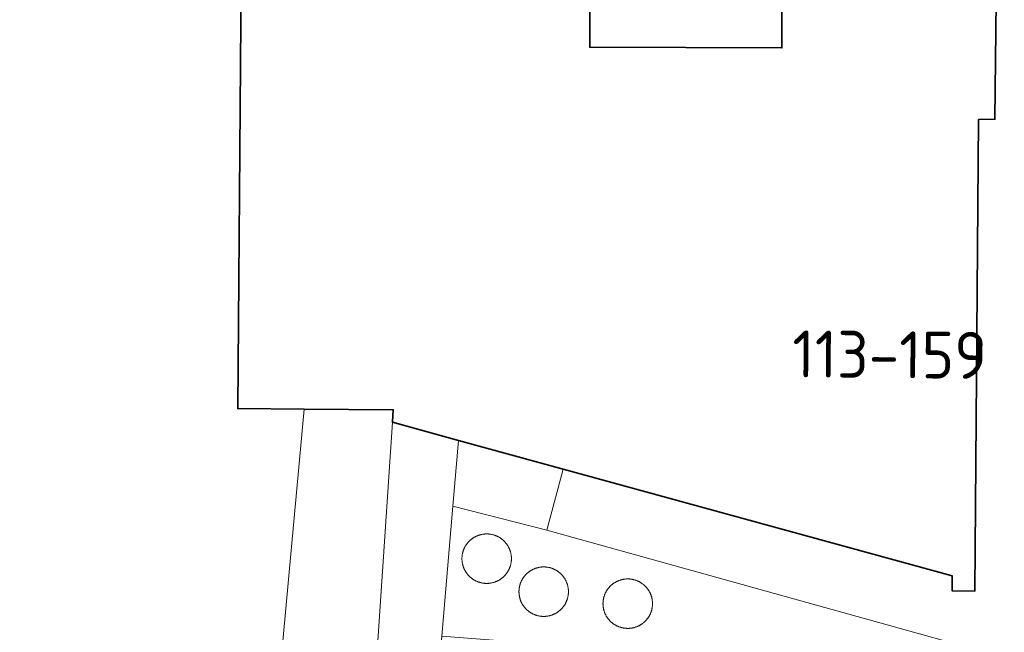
# Model space of a CAD drawing. Header units: metres. Extents: x 152610 to 160096, y 456114 to 462495.
# Tile 860 of 938: x 157967 to 157995, y 461823 to 461841. Entities that reach past the tile are written whole.
import ezdxf
from ezdxf.enums import TextEntityAlignment as Align

# ---------------------------------------------------------------- set-up
doc = ezdxf.new("R2010")
doc.units = ezdxf.units.M
doc.header["$LTSCALE"] = 0.5
for name, color, linetype, lineweight in [('B-PV-GR-BEPLANTING_CULTUUR_BODEMBEDEKKER-GV', 251, 'CONTINUOUS', 18), ('B-PV-GR-BEPLANTING_CULTUUR_HEESTERS-GV', 251, 'CONTINUOUS', 18), ('B-PV-GR-HAAG-GV', 251, 'CONTINUOUS', 13), ('B-PV-OG-BEBOUWING-GV', 6, 'CONTINUOUS', 35), ('B-PV-OG-BEBOUWING-T18', 1, 'CONTINUOUS', 18), ('B-PV-OG-TERREIN_BEGROEID-GV', 251, 'CONTINUOUS', 18), ('B-PV-OG-TERREIN_OEVER-GV', 251, 'CONTINUOUS', 18), ('B-PV-OG-WATER_MEER-GV', 251, 'CONTINUOUS', 18), ('B-PV-VH-ONVERHARD_ZAND-GV', 251, 'CONTINUOUS', 18), ('B-PV-VH-OPENVERHARDING_TEGEL-GV', 251, 'CONTINUOUS', 18)]:
    doc.layers.add(name, color=color, linetype=linetype, lineweight=lineweight)
doc.styles.add('NLCS-ISO-M750-T18', font='NLCS-ISO.ttf', dxfattribs={"height": 1.35})

msp = doc.modelspace()

# ---------------------------------------------------------------- linework, layer by layer
at = {"layer": 'B-PV-GR-BEPLANTING_CULTUUR_BODEMBEDEKKER-GV', "flags": 128}
for points in [[(157982.279, 461826.388), (157979.574, 461827.08), (157979.257, 461823.34), (157994.337, 461822.172), (157994.432, 461823.009)], [(157980.547, 461826.282), (157980.559, 461826.282), (157980.572, 461826.281), (157980.584, 461826.281), (157980.596, 461826.28), (157980.609, 461826.279), (157980.621, 461826.278), (157980.633, 461826.276), (157980.646, 461826.275), (157980.658, 461826.273), (157980.67, 461826.271), (157980.683, 461826.269), (157980.695, 461826.266), (157980.707, 461826.263), (157980.719, 461826.26), (157980.731, 461826.257), (157980.743, 461826.254), (157980.755, 461826.251), (157980.767, 461826.247), (157980.778, 461826.243), (157980.79, 461826.239), (157980.802, 461826.234), (157980.813, 461826.23), (157980.825, 461826.225), (157980.836, 461826.22), (157980.848, 461826.215), (157980.859, 461826.21), (157980.87, 461826.204), (157980.881, 461826.198), (157980.892, 461826.192), (157980.902, 461826.186), (157980.913, 461826.18), (157980.924, 461826.174), (157980.934, 461826.167), (157980.945, 461826.16), (157980.955, 461826.153), (157980.965, 461826.146), (157980.975, 461826.138), (157980.985, 461826.131), (157980.995, 461826.123), (157981.004, 461826.115), (157981.014, 461826.107), (157981.023, 461826.099), (157981.032, 461826.091), (157981.041, 461826.082), (157981.05, 461826.073), (157981.059, 461826.064), (157981.067, 461826.055), (157981.076, 461826.046), (157981.084, 461826.037), (157981.092, 461826.027), (157981.1, 461826.018), (157981.107, 461826.008), (157981.115, 461825.998), (157981.122, 461825.988), (157981.13, 461825.978), (157981.137, 461825.968), (157981.144, 461825.958), (157981.15, 461825.947), (157981.157, 461825.937), (157981.163, 461825.926), (157981.169, 461825.915), (157981.175, 461825.904), (157981.181, 461825.893), (157981.186, 461825.882), (157981.192, 461825.871), (157981.197, 461825.859), (157981.202, 461825.848), (157981.206, 461825.837), (157981.211, 461825.825), (157981.215, 461825.813), (157981.219, 461825.802), (157981.223, 461825.79), (157981.227, 461825.778), (157981.231, 461825.766), (157981.234, 461825.754), (157981.237, 461825.742), (157981.24, 461825.73), (157981.243, 461825.718), (157981.245, 461825.706), (157981.247, 461825.694), (157981.249, 461825.681), (157981.251, 461825.669), (157981.253, 461825.657), (157981.254, 461825.644), (157981.255, 461825.632), (157981.256, 461825.62), (157981.257, 461825.607), (157981.258, 461825.595), (157981.258, 461825.582), (157981.258, 461825.57), (157981.258, 461825.558), (157981.258, 461825.545), (157981.257, 461825.533), (157981.256, 461825.52), (157981.255, 461825.508), (157981.254, 461825.496), (157981.253, 461825.483), (157981.251, 461825.471), (157981.249, 461825.459), (157981.247, 461825.446), (157981.245, 461825.434), (157981.243, 461825.422), (157981.24, 461825.41), (157981.237, 461825.398), (157981.234, 461825.386), (157981.231, 461825.374), (157981.227, 461825.362), (157981.223, 461825.35), (157981.219, 461825.338), (157981.215, 461825.327), (157981.211, 461825.315), (157981.206, 461825.304), (157981.202, 461825.292), (157981.197, 461825.281), (157981.192, 461825.269), (157981.186, 461825.258), (157981.181, 461825.247), (157981.175, 461825.236), (157981.169, 461825.225), (157981.163, 461825.214), (157981.157, 461825.203), (157981.15, 461825.193), (157981.144, 461825.182), (157981.137, 461825.172), (157981.13, 461825.162), (157981.122, 461825.152), (157981.115, 461825.142), (157981.107, 461825.132), (157981.1, 461825.122), (157981.092, 461825.113), (157981.084, 461825.103), (157981.076, 461825.094), (157981.067, 461825.085), (157981.059, 461825.076), (157981.05, 461825.067), (157981.041, 461825.058), (157981.032, 461825.05), (157981.023, 461825.041), (157981.014, 461825.033), (157981.004, 461825.025), (157980.995, 461825.017), (157980.985, 461825.009), (157980.975, 461825.002), (157980.965, 461824.994), (157980.955, 461824.987), (157980.945, 461824.98), (157980.934, 461824.973), (157980.924, 461824.966), (157980.913, 461824.96), (157980.902, 461824.954), (157980.892, 461824.948), (157980.881, 461824.942), (157980.87, 461824.936), (157980.859, 461824.93), (157980.848, 461824.925), (157980.836, 461824.92), (157980.825, 461824.915), (157980.813, 461824.91), (157980.802, 461824.906), (157980.79, 461824.901), (157980.778, 461824.897), (157980.767, 461824.893), (157980.755, 461824.889), (157980.743, 461824.886), (157980.731, 461824.883), (157980.719, 461824.88), (157980.707, 461824.877), (157980.695, 461824.874), (157980.683, 461824.872), (157980.67, 461824.869), (157980.658, 461824.867), (157980.646, 461824.865), (157980.633, 461824.864), (157980.621, 461824.862), (157980.609, 461824.861), (157980.596, 461824.86), (157980.584, 461824.859), (157980.572, 461824.859), (157980.559, 461824.859), (157980.547, 461824.859), (157980.534, 461824.859), (157980.522, 461824.859), (157980.51, 461824.859), (157980.497, 461824.86), (157980.485, 461824.861), (157980.472, 461824.862), (157980.46, 461824.864), (157980.448, 461824.865), (157980.435, 461824.867), (157980.423, 461824.869), (157980.411, 461824.872), (157980.399, 461824.874), (157980.387, 461824.877), (157980.375, 461824.88), (157980.363, 461824.883), (157980.351, 461824.886), (157980.339, 461824.89), (157980.327, 461824.893), (157980.315, 461824.897), (157980.303, 461824.902), (157980.292, 461824.906), (157980.28, 461824.91), (157980.269, 461824.915), (157980.257, 461824.92), (157980.246, 461824.925), (157980.235, 461824.931), (157980.224, 461824.936), (157980.213, 461824.942), (157980.202, 461824.948), (157980.191, 461824.954), (157980.18, 461824.96), (157980.17, 461824.967), (157980.159, 461824.973), (157980.149, 461824.98), (157980.139, 461824.987), (157980.129, 461824.995), (157980.119, 461825.002), (157980.109, 461825.01), (157980.099, 461825.017), (157980.09, 461825.025), (157980.08, 461825.033), (157980.071, 461825.042), (157980.062, 461825.05), (157980.053, 461825.058), (157980.044, 461825.067), (157980.035, 461825.076), (157980.027, 461825.085), (157980.018, 461825.094), (157980.01, 461825.104), (157980.002, 461825.113), (157979.994, 461825.123), (157979.986, 461825.132), (157979.979, 461825.142), (157979.972, 461825.152), (157979.964, 461825.162), (157979.957, 461825.172), (157979.951, 461825.183), (157979.944, 461825.193), (157979.937, 461825.204), (157979.931, 461825.214), (157979.925, 461825.225), (157979.919, 461825.236), (157979.913, 461825.247), (157979.908, 461825.258), (157979.902, 461825.27), (157979.897, 461825.281), (157979.892, 461825.292), (157979.888, 461825.304), (157979.883, 461825.315), (157979.879, 461825.327), (157979.875, 461825.339), (157979.871, 461825.35), (157979.867, 461825.362), (157979.863, 461825.374), (157979.86, 461825.386), (157979.857, 461825.398), (157979.854, 461825.41), (157979.852, 461825.422), (157979.849, 461825.434), (157979.847, 461825.447), (157979.845, 461825.459), (157979.843, 461825.471), (157979.841, 461825.483), (157979.84, 461825.496), (157979.839, 461825.508), (157979.838, 461825.52), (157979.837, 461825.533), (157979.837, 461825.545), (157979.836, 461825.558), (157979.836, 461825.57), (157979.836, 461825.582), (157979.837, 461825.595), (157979.837, 461825.607), (157979.838, 461825.62), (157979.839, 461825.632), (157979.84, 461825.644), (157979.841, 461825.657), (157979.843, 461825.669), (157979.845, 461825.681), (157979.847, 461825.694), (157979.849, 461825.706), (157979.852, 461825.718), (157979.854, 461825.73), (157979.857, 461825.742), (157979.86, 461825.754), (157979.863, 461825.766), (157979.867, 461825.778), (157979.871, 461825.79), (157979.875, 461825.802), (157979.879, 461825.813), (157979.883, 461825.825), (157979.888, 461825.836), (157979.892, 461825.848), (157979.897, 461825.859), (157979.902, 461825.87), (157979.908, 461825.882), (157979.913, 461825.893), (157979.919, 461825.904), (157979.925, 461825.915), (157979.931, 461825.926), (157979.937, 461825.936), (157979.944, 461825.947), (157979.951, 461825.957), (157979.957, 461825.968), (157979.964, 461825.978), (157979.972, 461825.988), (157979.979, 461825.998), (157979.986, 461826.008), (157979.994, 461826.017), (157980.002, 461826.027), (157980.01, 461826.036), (157980.018, 461826.046), (157980.027, 461826.055), (157980.035, 461826.064), (157980.044, 461826.073), (157980.053, 461826.082), (157980.062, 461826.09), (157980.071, 461826.098), (157980.08, 461826.107), (157980.09, 461826.115), (157980.099, 461826.123), (157980.109, 461826.131), (157980.119, 461826.138), (157980.129, 461826.145), (157980.139, 461826.153), (157980.149, 461826.16), (157980.159, 461826.166), (157980.17, 461826.173), (157980.18, 461826.18), (157980.191, 461826.186), (157980.202, 461826.192), (157980.213, 461826.198), (157980.224, 461826.204), (157980.235, 461826.209), (157980.246, 461826.215), (157980.257, 461826.22), (157980.269, 461826.225), (157980.28, 461826.23), (157980.292, 461826.234), (157980.303, 461826.238), (157980.315, 461826.243), (157980.327, 461826.247), (157980.339, 461826.25), (157980.351, 461826.254), (157980.363, 461826.257), (157980.375, 461826.26), (157980.387, 461826.263), (157980.399, 461826.266), (157980.411, 461826.268), (157980.423, 461826.271), (157980.435, 461826.273), (157980.448, 461826.275), (157980.46, 461826.276), (157980.472, 461826.278), (157980.485, 461826.279), (157980.497, 461826.28), (157980.51, 461826.281), (157980.522, 461826.281), (157980.534, 461826.282)], [(157982.173, 461825.332), (157982.186, 461825.333), (157982.198, 461825.332), (157982.211, 461825.332), (157982.223, 461825.332), (157982.235, 461825.331), (157982.248, 461825.33), (157982.26, 461825.329), (157982.273, 461825.327), (157982.285, 461825.326), (157982.297, 461825.324), (157982.309, 461825.322), (157982.321, 461825.319), (157982.334, 461825.317), (157982.346, 461825.314), (157982.358, 461825.312), (157982.37, 461825.308), (157982.382, 461825.305), (157982.394, 461825.302), (157982.406, 461825.298), (157982.417, 461825.294), (157982.429, 461825.29), (157982.441, 461825.285), (157982.452, 461825.281), (157982.464, 461825.276), (157982.475, 461825.271), (157982.486, 461825.266), (157982.498, 461825.261), (157982.509, 461825.255), (157982.52, 461825.249), (157982.531, 461825.243), (157982.541, 461825.237), (157982.552, 461825.231), (157982.563, 461825.225), (157982.573, 461825.218), (157982.584, 461825.211), (157982.594, 461825.204), (157982.604, 461825.197), (157982.614, 461825.189), (157982.624, 461825.182), (157982.633, 461825.174), (157982.643, 461825.166), (157982.653, 461825.158), (157982.662, 461825.15), (157982.671, 461825.141), (157982.68, 461825.133), (157982.689, 461825.124), (157982.698, 461825.115), (157982.706, 461825.106), (157982.714, 461825.097), (157982.723, 461825.088), (157982.731, 461825.078), (157982.739, 461825.069), (157982.746, 461825.059), (157982.754, 461825.049), (157982.761, 461825.039), (157982.769, 461825.029), (157982.776, 461825.019), (157982.782, 461825.009), (157982.789, 461824.998), (157982.796, 461824.988), (157982.802, 461824.977), (157982.808, 461824.966), (157982.814, 461824.955), (157982.82, 461824.944), (157982.825, 461824.933), (157982.831, 461824.922), (157982.836, 461824.911), (157982.841, 461824.899), (157982.845, 461824.888), (157982.85, 461824.876), (157982.854, 461824.864), (157982.858, 461824.853), (157982.862, 461824.841), (157982.866, 461824.829), (157982.87, 461824.817), (157982.873, 461824.805), (157982.876, 461824.793), (157982.879, 461824.781), (157982.882, 461824.769), (157982.884, 461824.757), (157982.886, 461824.745), (157982.888, 461824.732), (157982.89, 461824.72), (157982.892, 461824.708), (157982.893, 461824.695), (157982.894, 461824.683), (157982.895, 461824.671), (157982.896, 461824.658), (157982.897, 461824.646), (157982.897, 461824.633), (157982.897, 461824.621), (157982.897, 461824.609), (157982.897, 461824.596), (157982.896, 461824.584), (157982.895, 461824.571), (157982.894, 461824.559), (157982.893, 461824.547), (157982.892, 461824.534), (157982.89, 461824.522), (157982.888, 461824.51), (157982.886, 461824.497), (157982.884, 461824.485), (157982.882, 461824.473), (157982.879, 461824.461), (157982.876, 461824.449), (157982.873, 461824.437), (157982.87, 461824.425), (157982.866, 461824.413), (157982.862, 461824.401), (157982.858, 461824.389), (157982.854, 461824.378), (157982.85, 461824.366), (157982.845, 461824.354), (157982.841, 461824.343), (157982.836, 461824.332), (157982.831, 461824.32), (157982.825, 461824.309), (157982.82, 461824.298), (157982.814, 461824.287), (157982.808, 461824.276), (157982.802, 461824.265), (157982.796, 461824.255), (157982.789, 461824.244), (157982.782, 461824.233), (157982.776, 461824.223), (157982.769, 461824.213), (157982.761, 461824.203), (157982.754, 461824.193), (157982.746, 461824.183), (157982.739, 461824.173), (157982.731, 461824.164), (157982.723, 461824.154), (157982.714, 461824.145), (157982.706, 461824.136), (157982.698, 461824.127), (157982.689, 461824.118), (157982.68, 461824.109), (157982.671, 461824.101), (157982.662, 461824.092), (157982.653, 461824.084), (157982.643, 461824.076), (157982.633, 461824.068), (157982.624, 461824.06), (157982.614, 461824.053), (157982.604, 461824.045), (157982.594, 461824.038), (157982.584, 461824.031), (157982.573, 461824.024), (157982.563, 461824.017), (157982.552, 461824.011), (157982.541, 461824.005), (157982.531, 461823.999), (157982.52, 461823.993), (157982.509, 461823.987), (157982.498, 461823.981), (157982.486, 461823.976), (157982.475, 461823.971), (157982.464, 461823.966), (157982.452, 461823.961), (157982.441, 461823.957), (157982.429, 461823.952), (157982.417, 461823.948), (157982.406, 461823.944), (157982.394, 461823.94), (157982.382, 461823.937), (157982.37, 461823.934), (157982.358, 461823.931), (157982.346, 461823.928), (157982.334, 461823.925), (157982.321, 461823.922), (157982.309, 461823.92), (157982.297, 461823.918), (157982.285, 461823.916), (157982.273, 461823.915), (157982.26, 461823.913), (157982.248, 461823.912), (157982.235, 461823.911), (157982.223, 461823.91), (157982.211, 461823.91), (157982.198, 461823.91), (157982.186, 461823.909), (157982.173, 461823.91), (157982.161, 461823.91), (157982.148, 461823.911), (157982.136, 461823.911), (157982.124, 461823.912), (157982.111, 461823.913), (157982.099, 461823.915), (157982.087, 461823.916), (157982.074, 461823.918), (157982.062, 461823.92), (157982.05, 461823.923), (157982.038, 461823.925), (157982.026, 461823.928), (157982.014, 461823.931), (157982.002, 461823.934), (157981.99, 461823.937), (157981.978, 461823.941), (157981.966, 461823.944), (157981.954, 461823.948), (157981.942, 461823.953), (157981.931, 461823.957), (157981.919, 461823.961), (157981.908, 461823.966), (157981.896, 461823.971), (157981.885, 461823.976), (157981.874, 461823.982), (157981.863, 461823.987), (157981.852, 461823.993), (157981.841, 461823.999), (157981.83, 461824.005), (157981.819, 461824.011), (157981.809, 461824.018), (157981.798, 461824.025), (157981.788, 461824.031), (157981.778, 461824.038), (157981.768, 461824.046), (157981.758, 461824.053), (157981.748, 461824.061), (157981.738, 461824.068), (157981.729, 461824.076), (157981.719, 461824.084), (157981.71, 461824.093), (157981.701, 461824.101), (157981.692, 461824.109), (157981.683, 461824.118), (157981.674, 461824.127), (157981.666, 461824.136), (157981.657, 461824.145), (157981.649, 461824.155), (157981.641, 461824.164), (157981.633, 461824.174), (157981.626, 461824.183), (157981.618, 461824.193), (157981.611, 461824.203), (157981.603, 461824.213), (157981.596, 461824.223), (157981.59, 461824.234), (157981.583, 461824.244), (157981.576, 461824.255), (157981.57, 461824.266), (157981.564, 461824.276), (157981.558, 461824.287), (157981.552, 461824.298), (157981.547, 461824.309), (157981.541, 461824.321), (157981.536, 461824.332), (157981.532, 461824.343), (157981.527, 461824.355), (157981.522, 461824.366), (157981.518, 461824.378), (157981.514, 461824.39), (157981.51, 461824.401), (157981.506, 461824.413), (157981.503, 461824.425), (157981.499, 461824.437), (157981.496, 461824.449), (157981.493, 461824.461), (157981.491, 461824.473), (157981.488, 461824.485), (157981.486, 461824.498), (157981.484, 461824.51), (157981.482, 461824.522), (157981.48, 461824.534), (157981.479, 461824.547), (157981.478, 461824.559), (157981.477, 461824.571), (157981.476, 461824.584), (157981.475, 461824.596), (157981.475, 461824.609), (157981.475, 461824.621), (157981.475, 461824.633), (157981.475, 461824.646), (157981.476, 461824.658), (157981.477, 461824.671), (157981.478, 461824.683), (157981.479, 461824.695), (157981.48, 461824.708), (157981.482, 461824.72), (157981.484, 461824.732), (157981.486, 461824.745), (157981.488, 461824.757), (157981.491, 461824.769), (157981.493, 461824.781), (157981.496, 461824.793), (157981.499, 461824.805), (157981.503, 461824.817), (157981.506, 461824.829), (157981.51, 461824.841), (157981.514, 461824.852), (157981.518, 461824.864), (157981.522, 461824.876), (157981.527, 461824.887), (157981.532, 461824.899), (157981.536, 461824.91), (157981.541, 461824.922), (157981.547, 461824.933), (157981.552, 461824.944), (157981.558, 461824.955), (157981.564, 461824.966), (157981.57, 461824.977), (157981.576, 461824.987), (157981.583, 461824.998), (157981.59, 461825.008), (157981.596, 461825.019), (157981.603, 461825.029), (157981.611, 461825.039), (157981.618, 461825.049), (157981.626, 461825.059), (157981.633, 461825.069), (157981.641, 461825.078), (157981.649, 461825.087), (157981.657, 461825.097), (157981.666, 461825.106), (157981.674, 461825.115), (157981.683, 461825.124), (157981.692, 461825.133), (157981.701, 461825.141), (157981.71, 461825.15), (157981.719, 461825.158), (157981.729, 461825.166), (157981.738, 461825.174), (157981.748, 461825.181), (157981.758, 461825.189), (157981.768, 461825.196), (157981.778, 461825.204), (157981.788, 461825.211), (157981.798, 461825.218), (157981.809, 461825.224), (157981.819, 461825.231), (157981.83, 461825.237), (157981.841, 461825.243), (157981.852, 461825.249), (157981.863, 461825.255), (157981.874, 461825.26), (157981.885, 461825.266), (157981.896, 461825.271), (157981.908, 461825.276), (157981.919, 461825.281), (157981.931, 461825.285), (157981.942, 461825.29), (157981.954, 461825.294), (157981.966, 461825.298), (157981.978, 461825.301), (157981.99, 461825.305), (157982.002, 461825.308), (157982.014, 461825.311), (157982.026, 461825.314), (157982.038, 461825.317), (157982.05, 461825.319), (157982.062, 461825.322), (157982.074, 461825.324), (157982.087, 461825.326), (157982.099, 461825.327), (157982.111, 461825.329), (157982.124, 461825.33), (157982.136, 461825.331), (157982.148, 461825.332), (157982.161, 461825.332)], [(157984.614, 461824.987), (157984.626, 461824.987), (157984.639, 461824.986), (157984.651, 461824.986), (157984.664, 461824.984), (157984.676, 461824.983), (157984.688, 461824.982), (157984.701, 461824.98), (157984.713, 461824.978), (157984.725, 461824.976), (157984.737, 461824.974), (157984.749, 461824.972), (157984.762, 461824.969), (157984.774, 461824.966), (157984.786, 461824.963), (157984.798, 461824.96), (157984.81, 461824.956), (157984.821, 461824.952), (157984.833, 461824.948), (157984.845, 461824.944), (157984.856, 461824.94), (157984.868, 461824.935), (157984.88, 461824.931), (157984.891, 461824.926), (157984.902, 461824.92), (157984.913, 461824.915), (157984.925, 461824.91), (157984.936, 461824.904), (157984.946, 461824.898), (157984.957, 461824.892), (157984.968, 461824.886), (157984.979, 461824.879), (157984.989, 461824.872), (157984.999, 461824.866), (157985.01, 461824.859), (157985.02, 461824.851), (157985.03, 461824.844), (157985.04, 461824.836), (157985.049, 461824.829), (157985.059, 461824.821), (157985.068, 461824.813), (157985.078, 461824.804), (157985.087, 461824.796), (157985.096, 461824.788), (157985.105, 461824.779), (157985.113, 461824.77), (157985.122, 461824.761), (157985.13, 461824.752), (157985.138, 461824.743), (157985.146, 461824.733), (157985.154, 461824.724), (157985.162, 461824.714), (157985.17, 461824.704), (157985.177, 461824.694), (157985.184, 461824.684), (157985.191, 461824.674), (157985.198, 461824.663), (157985.205, 461824.653), (157985.211, 461824.642), (157985.218, 461824.632), (157985.224, 461824.621), (157985.23, 461824.61), (157985.235, 461824.599), (157985.241, 461824.588), (157985.246, 461824.577), (157985.251, 461824.565), (157985.256, 461824.554), (157985.261, 461824.542), (157985.266, 461824.531), (157985.27, 461824.519), (157985.274, 461824.508), (157985.278, 461824.496), (157985.282, 461824.484), (157985.285, 461824.472), (157985.289, 461824.46), (157985.292, 461824.448), (157985.295, 461824.436), (157985.297, 461824.424), (157985.3, 461824.412), (157985.302, 461824.4), (157985.304, 461824.387), (157985.306, 461824.375), (157985.308, 461824.363), (157985.309, 461824.35), (157985.31, 461824.338), (157985.311, 461824.326), (157985.312, 461824.313), (157985.313, 461824.301), (157985.313, 461824.288), (157985.313, 461824.276), (157985.313, 461824.264), (157985.313, 461824.251), (157985.312, 461824.239), (157985.311, 461824.226), (157985.31, 461824.214), (157985.309, 461824.202), (157985.308, 461824.189), (157985.306, 461824.177), (157985.304, 461824.165), (157985.302, 461824.152), (157985.3, 461824.14), (157985.297, 461824.128), (157985.295, 461824.116), (157985.292, 461824.104), (157985.289, 461824.092), (157985.285, 461824.08), (157985.282, 461824.068), (157985.278, 461824.056), (157985.274, 461824.045), (157985.27, 461824.033), (157985.266, 461824.021), (157985.261, 461824.01), (157985.256, 461823.998), (157985.251, 461823.987), (157985.246, 461823.975), (157985.241, 461823.964), (157985.235, 461823.953), (157985.23, 461823.942), (157985.224, 461823.931), (157985.218, 461823.92), (157985.211, 461823.91), (157985.205, 461823.899), (157985.198, 461823.889), (157985.191, 461823.878), (157985.184, 461823.868), (157985.177, 461823.858), (157985.17, 461823.848), (157985.162, 461823.838), (157985.154, 461823.828), (157985.146, 461823.819), (157985.138, 461823.81), (157985.13, 461823.8), (157985.122, 461823.791), (157985.113, 461823.782), (157985.105, 461823.773), (157985.096, 461823.764), (157985.087, 461823.756), (157985.078, 461823.748), (157985.068, 461823.739), (157985.059, 461823.731), (157985.049, 461823.723), (157985.04, 461823.716), (157985.03, 461823.708), (157985.02, 461823.701), (157985.01, 461823.694), (157984.999, 461823.687), (157984.989, 461823.68), (157984.979, 461823.673), (157984.968, 461823.666), (157984.957, 461823.66), (157984.946, 461823.654), (157984.936, 461823.648), (157984.925, 461823.642), (157984.913, 461823.637), (157984.902, 461823.631), (157984.891, 461823.626), (157984.88, 461823.621), (157984.868, 461823.617), (157984.856, 461823.612), (157984.845, 461823.608), (157984.833, 461823.604), (157984.821, 461823.6), (157984.81, 461823.596), (157984.798, 461823.592), (157984.786, 461823.589), (157984.774, 461823.586), (157984.762, 461823.583), (157984.749, 461823.58), (157984.737, 461823.578), (157984.725, 461823.576), (157984.713, 461823.574), (157984.701, 461823.572), (157984.688, 461823.57), (157984.676, 461823.569), (157984.664, 461823.568), (157984.651, 461823.567), (157984.639, 461823.566), (157984.626, 461823.565), (157984.614, 461823.565), (157984.602, 461823.565), (157984.589, 461823.565), (157984.577, 461823.565), (157984.565, 461823.566), (157984.552, 461823.567), (157984.54, 461823.567), (157984.527, 461823.569), (157984.515, 461823.57), (157984.503, 461823.572), (157984.49, 461823.574), (157984.478, 461823.576), (157984.466, 461823.578), (157984.454, 461823.58), (157984.442, 461823.583), (157984.43, 461823.586), (157984.418, 461823.589), (157984.406, 461823.592), (157984.394, 461823.596), (157984.382, 461823.6), (157984.37, 461823.604), (157984.358, 461823.608), (157984.347, 461823.612), (157984.335, 461823.617), (157984.324, 461823.621), (157984.312, 461823.626), (157984.301, 461823.631), (157984.29, 461823.637), (157984.279, 461823.642), (157984.268, 461823.648), (157984.257, 461823.654), (157984.246, 461823.66), (157984.235, 461823.666), (157984.225, 461823.673), (157984.214, 461823.679), (157984.204, 461823.686), (157984.194, 461823.693), (157984.183, 461823.701), (157984.174, 461823.708), (157984.164, 461823.716), (157984.154, 461823.723), (157984.144, 461823.731), (157984.135, 461823.739), (157984.126, 461823.747), (157984.117, 461823.756), (157984.108, 461823.764), (157984.099, 461823.773), (157984.09, 461823.782), (157984.081, 461823.791), (157984.073, 461823.8), (157984.065, 461823.809), (157984.057, 461823.819), (157984.049, 461823.828), (157984.041, 461823.838), (157984.033, 461823.848), (157984.026, 461823.858), (157984.019, 461823.868), (157984.012, 461823.878), (157984.005, 461823.889), (157983.998, 461823.899), (157983.992, 461823.91), (157983.985, 461823.92), (157983.979, 461823.931), (157983.973, 461823.942), (157983.968, 461823.953), (157983.962, 461823.964), (157983.957, 461823.975), (157983.952, 461823.987), (157983.947, 461823.998), (157983.942, 461824.01), (157983.937, 461824.021), (157983.933, 461824.033), (157983.929, 461824.044), (157983.925, 461824.056), (157983.921, 461824.068), (157983.918, 461824.08), (157983.914, 461824.092), (157983.911, 461824.104), (157983.908, 461824.116), (157983.906, 461824.128), (157983.903, 461824.14), (157983.901, 461824.152), (157983.899, 461824.165), (157983.897, 461824.177), (157983.895, 461824.189), (157983.894, 461824.202), (157983.893, 461824.214), (157983.892, 461824.226), (157983.891, 461824.239), (157983.891, 461824.251), (157983.89, 461824.264), (157983.89, 461824.276), (157983.89, 461824.288), (157983.891, 461824.301), (157983.891, 461824.313), (157983.892, 461824.326), (157983.893, 461824.338), (157983.894, 461824.35), (157983.895, 461824.363), (157983.897, 461824.375), (157983.899, 461824.387), (157983.901, 461824.4), (157983.903, 461824.412), (157983.906, 461824.424), (157983.908, 461824.436), (157983.911, 461824.448), (157983.914, 461824.46), (157983.918, 461824.472), (157983.921, 461824.484), (157983.925, 461824.496), (157983.929, 461824.508), (157983.933, 461824.519), (157983.937, 461824.531), (157983.942, 461824.543), (157983.947, 461824.554), (157983.952, 461824.565), (157983.957, 461824.577), (157983.962, 461824.588), (157983.968, 461824.599), (157983.973, 461824.61), (157983.979, 461824.621), (157983.985, 461824.632), (157983.992, 461824.642), (157983.998, 461824.653), (157984.005, 461824.663), (157984.012, 461824.674), (157984.019, 461824.684), (157984.026, 461824.694), (157984.033, 461824.704), (157984.041, 461824.714), (157984.049, 461824.724), (157984.057, 461824.733), (157984.065, 461824.743), (157984.073, 461824.752), (157984.081, 461824.761), (157984.09, 461824.77), (157984.099, 461824.779), (157984.108, 461824.788), (157984.117, 461824.796), (157984.126, 461824.805), (157984.135, 461824.813), (157984.144, 461824.821), (157984.154, 461824.829), (157984.164, 461824.837), (157984.174, 461824.844), (157984.183, 461824.852), (157984.194, 461824.859), (157984.204, 461824.866), (157984.214, 461824.873), (157984.225, 461824.879), (157984.235, 461824.886), (157984.246, 461824.892), (157984.257, 461824.898), (157984.268, 461824.904), (157984.279, 461824.91), (157984.29, 461824.915), (157984.301, 461824.921), (157984.312, 461824.926), (157984.324, 461824.931), (157984.335, 461824.935), (157984.347, 461824.94), (157984.358, 461824.944), (157984.37, 461824.948), (157984.382, 461824.953), (157984.394, 461824.956), (157984.406, 461824.96), (157984.418, 461824.963), (157984.43, 461824.966), (157984.442, 461824.969), (157984.454, 461824.972), (157984.466, 461824.974), (157984.478, 461824.976), (157984.49, 461824.979), (157984.503, 461824.98), (157984.515, 461824.982), (157984.527, 461824.983), (157984.54, 461824.984), (157984.552, 461824.986), (157984.565, 461824.986), (157984.577, 461824.987), (157984.589, 461824.987), (157984.602, 461824.987)]]:
    msp.add_lwpolyline(points, close=True, dxfattribs=at)
at = {"layer": 'B-PV-GR-BEPLANTING_CULTUUR_HEESTERS-GV', "flags": 128}
for points in [[(157980.572, 461826.281), (157980.559, 461826.282), (157980.547, 461826.282), (157980.534, 461826.282), (157980.522, 461826.281), (157980.51, 461826.281), (157980.497, 461826.28), (157980.485, 461826.279), (157980.472, 461826.278), (157980.46, 461826.276), (157980.448, 461826.275), (157980.435, 461826.273), (157980.423, 461826.271), (157980.411, 461826.268), (157980.399, 461826.266), (157980.387, 461826.263), (157980.375, 461826.26), (157980.363, 461826.257), (157980.351, 461826.254), (157980.339, 461826.25), (157980.327, 461826.247), (157980.315, 461826.243), (157980.303, 461826.238), (157980.292, 461826.234), (157980.28, 461826.23), (157980.269, 461826.225), (157980.257, 461826.22), (157980.246, 461826.215), (157980.235, 461826.209), (157980.224, 461826.204), (157980.213, 461826.198), (157980.202, 461826.192), (157980.191, 461826.186), (157980.18, 461826.18), (157980.17, 461826.173), (157980.159, 461826.166), (157980.149, 461826.16), (157980.139, 461826.153), (157980.129, 461826.145), (157980.119, 461826.138), (157980.109, 461826.131), (157980.099, 461826.123), (157980.09, 461826.115), (157980.08, 461826.107), (157980.071, 461826.098), (157980.062, 461826.09), (157980.053, 461826.082), (157980.044, 461826.073), (157980.035, 461826.064), (157980.027, 461826.055), (157980.018, 461826.046), (157980.01, 461826.036), (157980.002, 461826.027), (157979.994, 461826.017), (157979.986, 461826.008), (157979.979, 461825.998), (157979.972, 461825.988), (157979.964, 461825.978), (157979.957, 461825.968), (157979.951, 461825.957), (157979.944, 461825.947), (157979.937, 461825.936), (157979.931, 461825.926), (157979.925, 461825.915), (157979.919, 461825.904), (157979.913, 461825.893), (157979.908, 461825.882), (157979.902, 461825.87), (157979.897, 461825.859), (157979.892, 461825.848), (157979.888, 461825.836), (157979.883, 461825.825), (157979.879, 461825.813), (157979.875, 461825.802), (157979.871, 461825.79), (157979.867, 461825.778), (157979.863, 461825.766), (157979.86, 461825.754), (157979.857, 461825.742), (157979.854, 461825.73), (157979.852, 461825.718), (157979.849, 461825.706), (157979.847, 461825.694), (157979.845, 461825.681), (157979.843, 461825.669), (157979.841, 461825.657), (157979.84, 461825.644), (157979.839, 461825.632), (157979.838, 461825.62), (157979.837, 461825.607), (157979.837, 461825.595), (157979.836, 461825.582), (157979.836, 461825.57), (157979.836, 461825.558), (157979.837, 461825.545), (157979.837, 461825.533), (157979.838, 461825.52), (157979.839, 461825.508), (157979.84, 461825.496), (157979.841, 461825.483), (157979.843, 461825.471), (157979.845, 461825.459), (157979.847, 461825.447), (157979.849, 461825.434), (157979.852, 461825.422), (157979.854, 461825.41), (157979.857, 461825.398), (157979.86, 461825.386), (157979.863, 461825.374), (157979.867, 461825.362), (157979.871, 461825.35), (157979.875, 461825.339), (157979.879, 461825.327), (157979.883, 461825.315), (157979.888, 461825.304), (157979.892, 461825.292), (157979.897, 461825.281), (157979.902, 461825.27), (157979.908, 461825.258), (157979.913, 461825.247), (157979.919, 461825.236), (157979.925, 461825.225), (157979.931, 461825.214), (157979.937, 461825.204), (157979.944, 461825.193), (157979.951, 461825.183), (157979.957, 461825.172), (157979.964, 461825.162), (157979.972, 461825.152), (157979.979, 461825.142), (157979.986, 461825.132), (157979.994, 461825.123), (157980.002, 461825.113), (157980.01, 461825.104), (157980.018, 461825.094), (157980.027, 461825.085), (157980.035, 461825.076), (157980.044, 461825.067), (157980.053, 461825.058), (157980.062, 461825.05), (157980.071, 461825.042), (157980.08, 461825.033), (157980.09, 461825.025), (157980.099, 461825.017), (157980.109, 461825.01), (157980.119, 461825.002), (157980.129, 461824.995), (157980.139, 461824.987), (157980.149, 461824.98), (157980.159, 461824.973), (157980.17, 461824.967), (157980.18, 461824.96), (157980.191, 461824.954), (157980.202, 461824.948), (157980.213, 461824.942), (157980.224, 461824.936), (157980.235, 461824.931), (157980.246, 461824.925), (157980.257, 461824.92), (157980.269, 461824.915), (157980.28, 461824.91), (157980.292, 461824.906), (157980.303, 461824.902), (157980.315, 461824.897), (157980.327, 461824.893), (157980.339, 461824.89), (157980.351, 461824.886), (157980.363, 461824.883), (157980.375, 461824.88), (157980.387, 461824.877), (157980.399, 461824.874), (157980.411, 461824.872), (157980.423, 461824.869), (157980.435, 461824.867), (157980.448, 461824.865), (157980.46, 461824.864), (157980.472, 461824.862), (157980.485, 461824.861), (157980.497, 461824.86), (157980.51, 461824.859), (157980.522, 461824.859), (157980.534, 461824.859), (157980.547, 461824.859), (157980.559, 461824.859), (157980.572, 461824.859), (157980.584, 461824.859), (157980.596, 461824.86), (157980.609, 461824.861), (157980.621, 461824.862), (157980.633, 461824.864), (157980.646, 461824.865), (157980.658, 461824.867), (157980.67, 461824.869), (157980.683, 461824.872), (157980.695, 461824.874), (157980.707, 461824.877), (157980.719, 461824.88), (157980.731, 461824.883), (157980.743, 461824.886), (157980.755, 461824.889), (157980.767, 461824.893), (157980.778, 461824.897), (157980.79, 461824.901), (157980.802, 461824.906), (157980.813, 461824.91), (157980.825, 461824.915), (157980.836, 461824.92), (157980.848, 461824.925), (157980.859, 461824.93), (157980.87, 461824.936), (157980.881, 461824.942), (157980.892, 461824.948), (157980.902, 461824.954), (157980.913, 461824.96), (157980.924, 461824.966), (157980.934, 461824.973), (157980.945, 461824.98), (157980.955, 461824.987), (157980.965, 461824.994), (157980.975, 461825.002), (157980.985, 461825.009), (157980.995, 461825.017), (157981.004, 461825.025), (157981.014, 461825.033), (157981.023, 461825.041), (157981.032, 461825.05), (157981.041, 461825.058), (157981.05, 461825.067), (157981.059, 461825.076), (157981.067, 461825.085), (157981.076, 461825.094), (157981.084, 461825.103), (157981.092, 461825.113), (157981.1, 461825.122), (157981.107, 461825.132), (157981.115, 461825.142), (157981.122, 461825.152), (157981.13, 461825.162), (157981.137, 461825.172), (157981.144, 461825.182), (157981.15, 461825.193), (157981.157, 461825.203), (157981.163, 461825.214), (157981.169, 461825.225), (157981.175, 461825.236), (157981.181, 461825.247), (157981.186, 461825.258), (157981.192, 461825.269), (157981.197, 461825.281), (157981.202, 461825.292), (157981.206, 461825.304), (157981.211, 461825.315), (157981.215, 461825.327), (157981.219, 461825.338), (157981.223, 461825.35), (157981.227, 461825.362), (157981.231, 461825.374), (157981.234, 461825.386), (157981.237, 461825.398), (157981.24, 461825.41), (157981.243, 461825.422), (157981.245, 461825.434), (157981.247, 461825.446), (157981.249, 461825.459), (157981.251, 461825.471), (157981.253, 461825.483), (157981.254, 461825.496), (157981.255, 461825.508), (157981.256, 461825.52), (157981.257, 461825.533), (157981.258, 461825.545), (157981.258, 461825.558), (157981.258, 461825.57), (157981.258, 461825.582), (157981.258, 461825.595), (157981.257, 461825.607), (157981.256, 461825.62), (157981.255, 461825.632), (157981.254, 461825.644), (157981.253, 461825.657), (157981.251, 461825.669), (157981.249, 461825.681), (157981.247, 461825.694), (157981.245, 461825.706), (157981.243, 461825.718), (157981.24, 461825.73), (157981.237, 461825.742), (157981.234, 461825.754), (157981.231, 461825.766), (157981.227, 461825.778), (157981.223, 461825.79), (157981.219, 461825.802), (157981.215, 461825.813), (157981.211, 461825.825), (157981.206, 461825.837), (157981.202, 461825.848), (157981.197, 461825.859), (157981.192, 461825.871), (157981.186, 461825.882), (157981.181, 461825.893), (157981.175, 461825.904), (157981.169, 461825.915), (157981.163, 461825.926), (157981.157, 461825.937), (157981.15, 461825.947), (157981.144, 461825.958), (157981.137, 461825.968), (157981.13, 461825.978), (157981.122, 461825.988), (157981.115, 461825.998), (157981.107, 461826.008), (157981.1, 461826.018), (157981.092, 461826.027), (157981.084, 461826.037), (157981.076, 461826.046), (157981.067, 461826.055), (157981.059, 461826.064), (157981.05, 461826.073), (157981.041, 461826.082), (157981.032, 461826.091), (157981.023, 461826.099), (157981.014, 461826.107), (157981.004, 461826.115), (157980.995, 461826.123), (157980.985, 461826.131), (157980.975, 461826.138), (157980.965, 461826.146), (157980.955, 461826.153), (157980.945, 461826.16), (157980.934, 461826.167), (157980.924, 461826.174), (157980.913, 461826.18), (157980.902, 461826.186), (157980.892, 461826.192), (157980.881, 461826.198), (157980.87, 461826.204), (157980.859, 461826.21), (157980.848, 461826.215), (157980.836, 461826.22), (157980.825, 461826.225), (157980.813, 461826.23), (157980.802, 461826.234), (157980.79, 461826.239), (157980.778, 461826.243), (157980.767, 461826.247), (157980.755, 461826.251), (157980.743, 461826.254), (157980.731, 461826.257), (157980.719, 461826.26), (157980.707, 461826.263), (157980.695, 461826.266), (157980.683, 461826.269), (157980.67, 461826.271), (157980.658, 461826.273), (157980.646, 461826.275), (157980.633, 461826.276), (157980.621, 461826.278), (157980.609, 461826.279), (157980.596, 461826.28), (157980.584, 461826.281)], [(157982.198, 461825.332), (157982.186, 461825.333), (157982.173, 461825.332), (157982.161, 461825.332), (157982.148, 461825.332), (157982.136, 461825.331), (157982.124, 461825.33), (157982.111, 461825.329), (157982.099, 461825.327), (157982.087, 461825.326), (157982.074, 461825.324), (157982.062, 461825.322), (157982.05, 461825.319), (157982.038, 461825.317), (157982.026, 461825.314), (157982.014, 461825.311), (157982.002, 461825.308), (157981.99, 461825.305), (157981.978, 461825.301), (157981.966, 461825.298), (157981.954, 461825.294), (157981.942, 461825.29), (157981.931, 461825.285), (157981.919, 461825.281), (157981.908, 461825.276), (157981.896, 461825.271), (157981.885, 461825.266), (157981.874, 461825.26), (157981.863, 461825.255), (157981.852, 461825.249), (157981.841, 461825.243), (157981.83, 461825.237), (157981.819, 461825.231), (157981.809, 461825.224), (157981.798, 461825.218), (157981.788, 461825.211), (157981.778, 461825.204), (157981.768, 461825.196), (157981.758, 461825.189), (157981.748, 461825.181), (157981.738, 461825.174), (157981.729, 461825.166), (157981.719, 461825.158), (157981.71, 461825.15), (157981.701, 461825.141), (157981.692, 461825.133), (157981.683, 461825.124), (157981.674, 461825.115), (157981.666, 461825.106), (157981.657, 461825.097), (157981.649, 461825.087), (157981.641, 461825.078), (157981.633, 461825.069), (157981.626, 461825.059), (157981.618, 461825.049), (157981.611, 461825.039), (157981.603, 461825.029), (157981.596, 461825.019), (157981.59, 461825.008), (157981.583, 461824.998), (157981.576, 461824.987), (157981.57, 461824.977), (157981.564, 461824.966), (157981.558, 461824.955), (157981.552, 461824.944), (157981.547, 461824.933), (157981.541, 461824.922), (157981.536, 461824.91), (157981.532, 461824.899), (157981.527, 461824.887), (157981.522, 461824.876), (157981.518, 461824.864), (157981.514, 461824.852), (157981.51, 461824.841), (157981.506, 461824.829), (157981.503, 461824.817), (157981.499, 461824.805), (157981.496, 461824.793), (157981.493, 461824.781), (157981.491, 461824.769), (157981.488, 461824.757), (157981.486, 461824.745), (157981.484, 461824.732), (157981.482, 461824.72), (157981.48, 461824.708), (157981.479, 461824.695), (157981.478, 461824.683), (157981.477, 461824.671), (157981.476, 461824.658), (157981.475, 461824.646), (157981.475, 461824.633), (157981.475, 461824.621), (157981.475, 461824.609), (157981.475, 461824.596), (157981.476, 461824.584), (157981.477, 461824.571), (157981.478, 461824.559), (157981.479, 461824.547), (157981.48, 461824.534), (157981.482, 461824.522), (157981.484, 461824.51), (157981.486, 461824.498), (157981.488, 461824.485), (157981.491, 461824.473), (157981.493, 461824.461), (157981.496, 461824.449), (157981.499, 461824.437), (157981.503, 461824.425), (157981.506, 461824.413), (157981.51, 461824.401), (157981.514, 461824.39), (157981.518, 461824.378), (157981.522, 461824.366), (157981.527, 461824.355), (157981.532, 461824.343), (157981.536, 461824.332), (157981.541, 461824.321), (157981.547, 461824.309), (157981.552, 461824.298), (157981.558, 461824.287), (157981.564, 461824.276), (157981.57, 461824.266), (157981.576, 461824.255), (157981.583, 461824.244), (157981.59, 461824.234), (157981.596, 461824.223), (157981.603, 461824.213), (157981.611, 461824.203), (157981.618, 461824.193), (157981.626, 461824.183), (157981.633, 461824.174), (157981.641, 461824.164), (157981.649, 461824.155), (157981.657, 461824.145), (157981.666, 461824.136), (157981.674, 461824.127), (157981.683, 461824.118), (157981.692, 461824.109), (157981.701, 461824.101), (157981.71, 461824.093), (157981.719, 461824.084), (157981.729, 461824.076), (157981.738, 461824.068), (157981.748, 461824.061), (157981.758, 461824.053), (157981.768, 461824.046), (157981.778, 461824.038), (157981.788, 461824.031), (157981.798, 461824.025), (157981.809, 461824.018), (157981.819, 461824.011), (157981.83, 461824.005), (157981.841, 461823.999), (157981.852, 461823.993), (157981.863, 461823.987), (157981.874, 461823.982), (157981.885, 461823.976), (157981.896, 461823.971), (157981.908, 461823.966), (157981.919, 461823.961), (157981.931, 461823.957), (157981.942, 461823.953), (157981.954, 461823.948), (157981.966, 461823.944), (157981.978, 461823.941), (157981.99, 461823.937), (157982.002, 461823.934), (157982.014, 461823.931), (157982.026, 461823.928), (157982.038, 461823.925), (157982.05, 461823.923), (157982.062, 461823.92), (157982.074, 461823.918), (157982.087, 461823.916), (157982.099, 461823.915), (157982.111, 461823.913), (157982.124, 461823.912), (157982.136, 461823.911), (157982.148, 461823.911), (157982.161, 461823.91), (157982.173, 461823.91), (157982.186, 461823.909), (157982.198, 461823.91), (157982.211, 461823.91), (157982.223, 461823.91), (157982.235, 461823.911), (157982.248, 461823.912), (157982.26, 461823.913), (157982.273, 461823.915), (157982.285, 461823.916), (157982.297, 461823.918), (157982.309, 461823.92), (157982.321, 461823.922), (157982.334, 461823.925), (157982.346, 461823.928), (157982.358, 461823.931), (157982.37, 461823.934), (157982.382, 461823.937), (157982.394, 461823.94), (157982.406, 461823.944), (157982.417, 461823.948), (157982.429, 461823.952), (157982.441, 461823.957), (157982.452, 461823.961), (157982.464, 461823.966), (157982.475, 461823.971), (157982.486, 461823.976), (157982.498, 461823.981), (157982.509, 461823.987), (157982.52, 461823.993), (157982.531, 461823.999), (157982.541, 461824.005), (157982.552, 461824.011), (157982.563, 461824.017), (157982.573, 461824.024), (157982.584, 461824.031), (157982.594, 461824.038), (157982.604, 461824.045), (157982.614, 461824.053), (157982.624, 461824.06), (157982.633, 461824.068), (157982.643, 461824.076), (157982.653, 461824.084), (157982.662, 461824.092), (157982.671, 461824.101), (157982.68, 461824.109), (157982.689, 461824.118), (157982.698, 461824.127), (157982.706, 461824.136), (157982.714, 461824.145), (157982.723, 461824.154), (157982.731, 461824.164), (157982.739, 461824.173), (157982.746, 461824.183), (157982.754, 461824.193), (157982.761, 461824.203), (157982.769, 461824.213), (157982.776, 461824.223), (157982.782, 461824.233), (157982.789, 461824.244), (157982.796, 461824.255), (157982.802, 461824.265), (157982.808, 461824.276), (157982.814, 461824.287), (157982.82, 461824.298), (157982.825, 461824.309), (157982.831, 461824.32), (157982.836, 461824.332), (157982.841, 461824.343), (157982.845, 461824.354), (157982.85, 461824.366), (157982.854, 461824.378), (157982.858, 461824.389), (157982.862, 461824.401), (157982.866, 461824.413), (157982.87, 461824.425), (157982.873, 461824.437), (157982.876, 461824.449), (157982.879, 461824.461), (157982.882, 461824.473), (157982.884, 461824.485), (157982.886, 461824.497), (157982.888, 461824.51), (157982.89, 461824.522), (157982.892, 461824.534), (157982.893, 461824.547), (157982.894, 461824.559), (157982.895, 461824.571), (157982.896, 461824.584), (157982.897, 461824.596), (157982.897, 461824.609), (157982.897, 461824.621), (157982.897, 461824.633), (157982.897, 461824.646), (157982.896, 461824.658), (157982.895, 461824.671), (157982.894, 461824.683), (157982.893, 461824.695), (157982.892, 461824.708), (157982.89, 461824.72), (157982.888, 461824.732), (157982.886, 461824.745), (157982.884, 461824.757), (157982.882, 461824.769), (157982.879, 461824.781), (157982.876, 461824.793), (157982.873, 461824.805), (157982.87, 461824.817), (157982.866, 461824.829), (157982.862, 461824.841), (157982.858, 461824.853), (157982.854, 461824.864), (157982.85, 461824.876), (157982.845, 461824.888), (157982.841, 461824.899), (157982.836, 461824.911), (157982.831, 461824.922), (157982.825, 461824.933), (157982.82, 461824.944), (157982.814, 461824.955), (157982.808, 461824.966), (157982.802, 461824.977), (157982.796, 461824.988), (157982.789, 461824.998), (157982.782, 461825.009), (157982.776, 461825.019), (157982.769, 461825.029), (157982.761, 461825.039), (157982.754, 461825.049), (157982.746, 461825.059), (157982.739, 461825.069), (157982.731, 461825.078), (157982.723, 461825.088), (157982.714, 461825.097), (157982.706, 461825.106), (157982.698, 461825.115), (157982.689, 461825.124), (157982.68, 461825.133), (157982.671, 461825.141), (157982.662, 461825.15), (157982.653, 461825.158), (157982.643, 461825.166), (157982.633, 461825.174), (157982.624, 461825.182), (157982.614, 461825.189), (157982.604, 461825.197), (157982.594, 461825.204), (157982.584, 461825.211), (157982.573, 461825.218), (157982.563, 461825.225), (157982.552, 461825.231), (157982.541, 461825.237), (157982.531, 461825.243), (157982.52, 461825.249), (157982.509, 461825.255), (157982.498, 461825.261), (157982.486, 461825.266), (157982.475, 461825.271), (157982.464, 461825.276), (157982.452, 461825.281), (157982.441, 461825.285), (157982.429, 461825.29), (157982.417, 461825.294), (157982.406, 461825.298), (157982.394, 461825.302), (157982.382, 461825.305), (157982.37, 461825.308), (157982.358, 461825.312), (157982.346, 461825.314), (157982.334, 461825.317), (157982.321, 461825.319), (157982.309, 461825.322), (157982.297, 461825.324), (157982.285, 461825.326), (157982.273, 461825.327), (157982.26, 461825.329), (157982.248, 461825.33), (157982.235, 461825.331), (157982.223, 461825.332), (157982.211, 461825.332)], [(157984.639, 461824.986), (157984.626, 461824.987), (157984.614, 461824.987), (157984.602, 461824.987), (157984.589, 461824.987), (157984.577, 461824.987), (157984.565, 461824.986), (157984.552, 461824.986), (157984.54, 461824.984), (157984.527, 461824.983), (157984.515, 461824.982), (157984.503, 461824.98), (157984.49, 461824.979), (157984.478, 461824.976), (157984.466, 461824.974), (157984.454, 461824.972), (157984.442, 461824.969), (157984.43, 461824.966), (157984.418, 461824.963), (157984.406, 461824.96), (157984.394, 461824.956), (157984.382, 461824.953), (157984.37, 461824.948), (157984.358, 461824.944), (157984.347, 461824.94), (157984.335, 461824.935), (157984.324, 461824.931), (157984.312, 461824.926), (157984.301, 461824.921), (157984.29, 461824.915), (157984.279, 461824.91), (157984.268, 461824.904), (157984.257, 461824.898), (157984.246, 461824.892), (157984.235, 461824.886), (157984.225, 461824.879), (157984.214, 461824.873), (157984.204, 461824.866), (157984.194, 461824.859), (157984.183, 461824.852), (157984.174, 461824.844), (157984.164, 461824.837), (157984.154, 461824.829), (157984.144, 461824.821), (157984.135, 461824.813), (157984.126, 461824.805), (157984.117, 461824.796), (157984.108, 461824.788), (157984.099, 461824.779), (157984.09, 461824.77), (157984.081, 461824.761), (157984.073, 461824.752), (157984.065, 461824.743), (157984.057, 461824.733), (157984.049, 461824.724), (157984.041, 461824.714), (157984.033, 461824.704), (157984.026, 461824.694), (157984.019, 461824.684), (157984.012, 461824.674), (157984.005, 461824.663), (157983.998, 461824.653), (157983.992, 461824.642), (157983.985, 461824.632), (157983.979, 461824.621), (157983.973, 461824.61), (157983.968, 461824.599), (157983.962, 461824.588), (157983.957, 461824.577), (157983.952, 461824.565), (157983.947, 461824.554), (157983.942, 461824.543), (157983.937, 461824.531), (157983.933, 461824.519), (157983.929, 461824.508), (157983.925, 461824.496), (157983.921, 461824.484), (157983.918, 461824.472), (157983.914, 461824.46), (157983.911, 461824.448), (157983.908, 461824.436), (157983.906, 461824.424), (157983.903, 461824.412), (157983.901, 461824.4), (157983.899, 461824.387), (157983.897, 461824.375), (157983.895, 461824.363), (157983.894, 461824.35), (157983.893, 461824.338), (157983.892, 461824.326), (157983.891, 461824.313), (157983.891, 461824.301), (157983.89, 461824.288), (157983.89, 461824.276), (157983.89, 461824.264), (157983.891, 461824.251), (157983.891, 461824.239), (157983.892, 461824.226), (157983.893, 461824.214), (157983.894, 461824.202), (157983.895, 461824.189), (157983.897, 461824.177), (157983.899, 461824.165), (157983.901, 461824.152), (157983.903, 461824.14), (157983.906, 461824.128), (157983.908, 461824.116), (157983.911, 461824.104), (157983.914, 461824.092), (157983.918, 461824.08), (157983.921, 461824.068), (157983.925, 461824.056), (157983.929, 461824.044), (157983.933, 461824.033), (157983.937, 461824.021), (157983.942, 461824.01), (157983.947, 461823.998), (157983.952, 461823.987), (157983.957, 461823.975), (157983.962, 461823.964), (157983.968, 461823.953), (157983.973, 461823.942), (157983.979, 461823.931), (157983.985, 461823.92), (157983.992, 461823.91), (157983.998, 461823.899), (157984.005, 461823.889), (157984.012, 461823.878), (157984.019, 461823.868), (157984.026, 461823.858), (157984.033, 461823.848), (157984.041, 461823.838), (157984.049, 461823.828), (157984.057, 461823.819), (157984.065, 461823.809), (157984.073, 461823.8), (157984.081, 461823.791), (157984.09, 461823.782), (157984.099, 461823.773), (157984.108, 461823.764), (157984.117, 461823.756), (157984.126, 461823.747), (157984.135, 461823.739), (157984.144, 461823.731), (157984.154, 461823.723), (157984.164, 461823.716), (157984.174, 461823.708), (157984.183, 461823.701), (157984.194, 461823.693), (157984.204, 461823.686), (157984.214, 461823.679), (157984.225, 461823.673), (157984.235, 461823.666), (157984.246, 461823.66), (157984.257, 461823.654), (157984.268, 461823.648), (157984.279, 461823.642), (157984.29, 461823.637), (157984.301, 461823.631), (157984.312, 461823.626), (157984.324, 461823.621), (157984.335, 461823.617), (157984.347, 461823.612), (157984.358, 461823.608), (157984.37, 461823.604), (157984.382, 461823.6), (157984.394, 461823.596), (157984.406, 461823.592), (157984.418, 461823.589), (157984.43, 461823.586), (157984.442, 461823.583), (157984.454, 461823.58), (157984.466, 461823.578), (157984.478, 461823.576), (157984.49, 461823.574), (157984.503, 461823.572), (157984.515, 461823.57), (157984.527, 461823.569), (157984.54, 461823.567), (157984.552, 461823.567), (157984.565, 461823.566), (157984.577, 461823.565), (157984.589, 461823.565), (157984.602, 461823.565), (157984.614, 461823.565), (157984.626, 461823.565), (157984.639, 461823.566), (157984.651, 461823.567), (157984.664, 461823.568), (157984.676, 461823.569), (157984.688, 461823.57), (157984.701, 461823.572), (157984.713, 461823.574), (157984.725, 461823.576), (157984.737, 461823.578), (157984.749, 461823.58), (157984.762, 461823.583), (157984.774, 461823.586), (157984.786, 461823.589), (157984.798, 461823.592), (157984.81, 461823.596), (157984.821, 461823.6), (157984.833, 461823.604), (157984.845, 461823.608), (157984.856, 461823.612), (157984.868, 461823.617), (157984.88, 461823.621), (157984.891, 461823.626), (157984.902, 461823.631), (157984.913, 461823.637), (157984.925, 461823.642), (157984.936, 461823.648), (157984.946, 461823.654), (157984.957, 461823.66), (157984.968, 461823.666), (157984.979, 461823.673), (157984.989, 461823.68), (157984.999, 461823.687), (157985.01, 461823.694), (157985.02, 461823.701), (157985.03, 461823.708), (157985.04, 461823.716), (157985.049, 461823.723), (157985.059, 461823.731), (157985.068, 461823.739), (157985.078, 461823.748), (157985.087, 461823.756), (157985.096, 461823.764), (157985.105, 461823.773), (157985.113, 461823.782), (157985.122, 461823.791), (157985.13, 461823.8), (157985.138, 461823.81), (157985.146, 461823.819), (157985.154, 461823.828), (157985.162, 461823.838), (157985.17, 461823.848), (157985.177, 461823.858), (157985.184, 461823.868), (157985.191, 461823.878), (157985.198, 461823.889), (157985.205, 461823.899), (157985.211, 461823.91), (157985.218, 461823.92), (157985.224, 461823.931), (157985.23, 461823.942), (157985.235, 461823.953), (157985.241, 461823.964), (157985.246, 461823.975), (157985.251, 461823.987), (157985.256, 461823.998), (157985.261, 461824.01), (157985.266, 461824.021), (157985.27, 461824.033), (157985.274, 461824.045), (157985.278, 461824.056), (157985.282, 461824.068), (157985.285, 461824.08), (157985.289, 461824.092), (157985.292, 461824.104), (157985.295, 461824.116), (157985.297, 461824.128), (157985.3, 461824.14), (157985.302, 461824.152), (157985.304, 461824.165), (157985.306, 461824.177), (157985.308, 461824.189), (157985.309, 461824.202), (157985.31, 461824.214), (157985.311, 461824.226), (157985.312, 461824.239), (157985.313, 461824.251), (157985.313, 461824.264), (157985.313, 461824.276), (157985.313, 461824.288), (157985.313, 461824.301), (157985.312, 461824.313), (157985.311, 461824.326), (157985.31, 461824.338), (157985.309, 461824.35), (157985.308, 461824.363), (157985.306, 461824.375), (157985.304, 461824.387), (157985.302, 461824.4), (157985.3, 461824.412), (157985.297, 461824.424), (157985.295, 461824.436), (157985.292, 461824.448), (157985.289, 461824.46), (157985.285, 461824.472), (157985.282, 461824.484), (157985.278, 461824.496), (157985.274, 461824.508), (157985.27, 461824.519), (157985.266, 461824.531), (157985.261, 461824.542), (157985.256, 461824.554), (157985.251, 461824.565), (157985.246, 461824.577), (157985.241, 461824.588), (157985.235, 461824.599), (157985.23, 461824.61), (157985.224, 461824.621), (157985.218, 461824.632), (157985.211, 461824.642), (157985.205, 461824.653), (157985.198, 461824.663), (157985.191, 461824.674), (157985.184, 461824.684), (157985.177, 461824.694), (157985.17, 461824.704), (157985.162, 461824.714), (157985.154, 461824.724), (157985.146, 461824.733), (157985.138, 461824.743), (157985.13, 461824.752), (157985.122, 461824.761), (157985.113, 461824.77), (157985.105, 461824.779), (157985.096, 461824.788), (157985.087, 461824.796), (157985.078, 461824.804), (157985.068, 461824.813), (157985.059, 461824.821), (157985.049, 461824.829), (157985.04, 461824.836), (157985.03, 461824.844), (157985.02, 461824.851), (157985.01, 461824.859), (157984.999, 461824.866), (157984.989, 461824.872), (157984.979, 461824.879), (157984.968, 461824.886), (157984.957, 461824.892), (157984.946, 461824.898), (157984.936, 461824.904), (157984.925, 461824.91), (157984.913, 461824.915), (157984.902, 461824.92), (157984.891, 461824.926), (157984.88, 461824.931), (157984.868, 461824.935), (157984.856, 461824.94), (157984.845, 461824.944), (157984.833, 461824.948), (157984.821, 461824.952), (157984.81, 461824.956), (157984.798, 461824.96), (157984.786, 461824.963), (157984.774, 461824.966), (157984.762, 461824.969), (157984.749, 461824.972), (157984.737, 461824.974), (157984.725, 461824.976), (157984.713, 461824.978), (157984.701, 461824.98), (157984.688, 461824.982), (157984.676, 461824.983), (157984.664, 461824.984), (157984.651, 461824.986)]]:
    msp.add_lwpolyline(points, close=True, dxfattribs=at)
at = {"layer": 'B-PV-GR-HAAG-GV', "flags": 128}
msp.add_lwpolyline([(157979.734, 461828.971), (157977.838, 461829.491), (157976.388, 461807.755), (157977.997, 461807.518), (157978.103, 461808.339), (157978.45, 461812.851), (157978.907, 461818.797), (157979.257, 461823.34), (157979.574, 461827.08)], close=True, dxfattribs=at)
at = {"layer": 'B-PV-OG-BEBOUWING-GV', "flags": 128}
msp.add_lwpolyline([(157975.443, 461863.23), (157973.649, 461863.244), (157973.391, 461829.887), (157975.3, 461829.872), (157977.862, 461829.852), (157977.838, 461829.491), (157979.734, 461828.971), (157982.748, 461828.143), (157993.921, 461825.077), (157993.927, 461824.642), (157994.578, 461824.637), (157994.685, 461838.2), (157995.154, 461838.202), (157995.21, 461843.296), (157992.244, 461843.342), (157992.272, 461844.699), (157989.049, 461844.752), (157989.033, 461840.255), (157983.507, 461840.275), (157983.512, 461841.773), (157984.712, 461841.769), (157984.871, 461863.068), (157978.342, 461863.207), (157975.689, 461863.228)], close=True, dxfattribs=at)
at = {"layer": 'B-PV-OG-TERREIN_BEGROEID-GV', "flags": 128}
msp.add_lwpolyline([(157982.748, 461828.143), (157979.734, 461828.971), (157979.574, 461827.08), (157982.279, 461826.388)], close=True, dxfattribs=at)
at = {"layer": 'B-PV-OG-TERREIN_OEVER-GV', "flags": 128}
msp.add_lwpolyline([(157977.862, 461829.852), (157975.3, 461829.872), (157974.397, 461820.077), (157973.742, 461807.106), (157976.282, 461806.72), (157976.388, 461807.755), (157977.838, 461829.491)], close=True, dxfattribs=at)
at = {"layer": 'B-PV-OG-WATER_MEER-GV', "flags": 128}
msp.add_lwpolyline([(157967.125, 461776.667), (157971.783, 461807.403), (157973.742, 461807.106), (157974.397, 461820.077), (157975.3, 461829.872), (157973.391, 461829.887), (157973.649, 461863.244), (157975.443, 461863.23), (157975.206, 461868.008)], dxfattribs=at)
at = {"layer": 'B-PV-VH-ONVERHARD_ZAND-GV', "flags": 128}
msp.add_lwpolyline([(157979.734, 461828.971), (157977.838, 461829.491), (157976.388, 461807.755), (157977.997, 461807.518), (157978.103, 461808.339), (157978.45, 461812.851), (157978.907, 461818.797), (157979.257, 461823.34), (157979.574, 461827.08)], close=True, dxfattribs=at)
at = {"layer": 'B-PV-VH-OPENVERHARDING_TEGEL-GV', "flags": 128}
for points in [[(157983.512, 461841.773), (157983.507, 461840.275), (157989.033, 461840.255), (157989.049, 461844.752)], [(157995.21, 461843.296), (157995.154, 461838.202), (157994.685, 461838.2), (157994.578, 461824.637), (157993.927, 461824.642), (157993.921, 461825.077), (157982.748, 461828.143), (157982.279, 461826.388), (157994.432, 461823.009), (157994.337, 461822.172), (157994.016, 461817.66), (157993.573, 461811.679), (157993.198, 461807.16), (157983.14, 461807.946), (157978.103, 461808.339), (157977.997, 461807.518), (157976.388, 461807.755), (157976.282, 461806.72), (157982.878, 461805.596)]]:
    msp.add_lwpolyline(points, dxfattribs=at)

# ---------------------------------------------------------------- texts
at = {"layer": 'B-PV-OG-BEBOUWING-T18', "style": 'NLCS-ISO-M750-T18'}
msp.add_text('113-159', height=1.35, rotation=359.5, dxfattribs=at).set_placement((157992.132, 461831.438), align=Align.MIDDLE)

doc.saveas('drawing.dxf')
